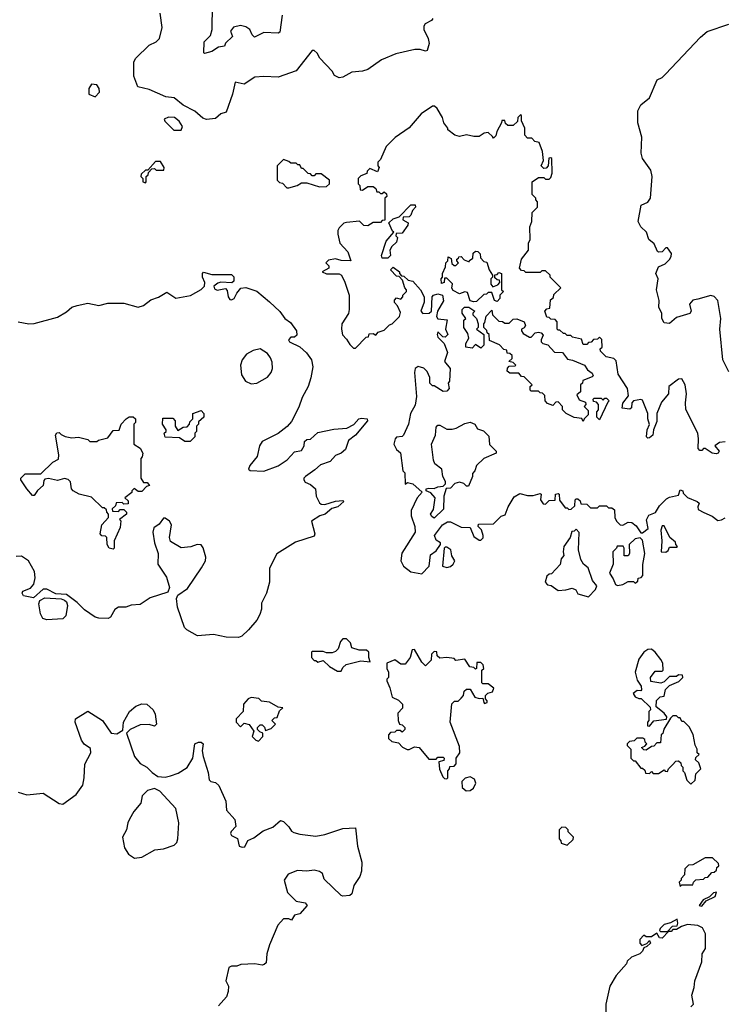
# Model space of a CAD drawing. Extents: x 2239805 to 2396427, y 665731 to 772158.
# Tile 315 of 326: x 2365014 to 2368935, y 730864 to 736349. Entities that reach past the tile are written whole.
import ezdxf

# ---------------------------------------------------------------- set-up
doc = ezdxf.new("R2010")
doc.units = 0

msp = doc.modelspace()

# ---------------------------------------------------------------- linework, layer by layer
at = {"layer": '0CON05XD'}
for points in [[(2366476.7, 736375), (2366465, 736280), (2366455, 736273.3), (2366375, 736277.5), (2366322.5, 736252.5), (2366310, 736265), (2366296.7, 736295), (2366275, 736310), (2366245, 736316.7), (2366205, 736307.5), (2366190, 736285), (2366200, 736255), (2366161.2, 736218.8), (2366155, 736202.5), (2366123, 736197), (2366085, 736172.5), (2366045, 736160), (2366040, 736165), (2366042.5, 736225), (2366078.3, 736261.7), (2366086.2, 736293.8), (2366089.5, 736429.5)], [(2367316, 736355), (2367310, 736345), (2367273.9, 736326.1), (2367266.2, 736313.8), (2367266.2, 736295), (2367290, 736245), (2367295.8, 736215.8), (2367285, 736177.5), (2367275, 736173.3), (2367247, 736183), (2367217, 736183), (2367110.7, 736159.3), (2367030, 736125), (2366955, 736072.5), (2366925, 736063.3), (2366865, 736057.5), (2366815, 736028.8), (2366795, 736026), (2366768.8, 736038.8), (2366755, 736062.5), (2366687.5, 736135), (2366673, 736163), (2366655, 736177.5), (2366645, 736176.7), (2366555, 736064.2), (2366455, 736028.1), (2366375, 736032.7), (2366325, 736028.2), (2366265, 735989.2), (2366215, 736001.2), (2366199.5, 735935), (2366165, 735834.2), (2366135, 735823.8), (2366105, 735798.8), (2366056.1, 735793.9), (2366035, 735800.8), (2365990.2, 735840.2), (2365925, 735872.1), (2365875, 735913.3), (2365828.8, 735918.8), (2365735, 735960.6), (2365672.5, 735975), (2365651.2, 736035), (2365650, 736115), (2365661.2, 736135), (2365735, 736208), (2365775, 736225.8), (2365792.9, 736245), (2365808.6, 736305), (2365797.5, 736385)], [(2368967, 734387), (2368932.5, 734455), (2368915.9, 734625.9), (2368921.4, 734685), (2368904.2, 734784.2), (2368885, 734806.7), (2368865, 734813.3), (2368793, 734793), (2368765, 734787.5), (2368747.5, 734765), (2368756.7, 734725), (2368748.3, 734711.7), (2368675, 734690), (2368635, 734657.5), (2368605, 734660), (2368593.3, 734685), (2368592.5, 734715), (2368576.2, 734745), (2368577.1, 734785), (2368562.5, 734845), (2368573.3, 734905), (2368558.8, 734935), (2368575, 734972.5), (2368610.7, 734989.3), (2368635, 735012.5), (2368645, 735030), (2368646.1, 735046.1), (2368625, 735077.5), (2368615, 735077.5), (2368593.9, 735056.1), (2368575, 735053.3), (2368568.3, 735058.3), (2368550.7, 735100.7), (2368520, 735125), (2368506.7, 735165), (2368476.7, 735195), (2368460, 735225), (2368477.5, 735315), (2368515, 735332.5), (2368528.8, 735355), (2368538.9, 735475), (2368530.7, 735510.7), (2368486, 735575), (2368477.1, 735605), (2368480.6, 735695), (2368458.9, 735775), (2368459.1, 735840.9), (2368475.8, 735875), (2368525, 735913.8), (2368567.5, 736015), (2368595, 736026.7), (2368614.1, 736045.9), (2368807.4, 736252.6), (2368845, 736282.7), (2368966.2, 736325)], [(2365435, 735920), (2365460, 735945), (2365457.5, 735965), (2365445, 735986.7), (2365415, 735990), (2365400, 735965), (2365400, 735935), (2365435, 735920)], [(2368945, 733998), (2368915, 733993.3), (2368887.5, 733975), (2368912.5, 733945), (2368907.5, 733935), (2368895, 733930), (2368873.3, 733933.3), (2368835, 733960), (2368825, 733960), (2368815, 733950), (2368805, 733950), (2368795, 733960), (2368797.5, 734015), (2368792.5, 734045), (2368726.9, 734176.9), (2368724.2, 734214.2), (2368730.8, 734265), (2368723.3, 734315), (2368705, 734347.5), (2368685, 734346.7), (2368631.4, 734305), (2368630, 734265), (2368591.3, 734218.7), (2368565.8, 734155), (2368565, 734110), (2368546.7, 734065), (2368542.5, 734035), (2368525, 734020), (2368515, 734017.5), (2368507.5, 734025), (2368511.2, 734065), (2368523.6, 734093.6), (2368514.3, 734125), (2368515.7, 734155.7), (2368485, 734230), (2368475, 734233.3), (2368434.1, 734225.9), (2368426.2, 734215), (2368423.3, 734186.7), (2368415, 734180), (2368372.5, 734185), (2368376.4, 734213.6), (2368406.4, 734253.6), (2368401.2, 734295), (2368348.8, 734375), (2368338.3, 734448.3), (2368325, 734462.5), (2368281.7, 734471.7), (2368251.7, 734501.7), (2368250, 734515), (2368260, 734525), (2368258.3, 734568.3), (2368245, 734580), (2368235, 734570), (2368211.7, 734568.3), (2368198.3, 734551.7), (2368185, 734550), (2368175, 734540), (2368155, 734540), (2368145, 734570), (2368095, 734580), (2368085, 734590), (2368065, 734590), (2368055, 734600), (2368045, 734600), (2368025, 734620), (2368015, 734620), (2368010, 734625), (2368010, 734665), (2367998.3, 734678.3), (2367975, 734680), (2367965, 734690), (2367951.7, 734691.7), (2367940, 734725), (2367951.7, 734738.3), (2367968.3, 734741.7), (2367971.7, 734788.3), (2367988.3, 734801.7), (2367991.7, 734818.3), (2368030, 734855), (2367970, 734915), (2367970, 734925), (2367945, 734950), (2367925, 734950), (2367915, 734940), (2367835, 734940), (2367825, 734950), (2367811.7, 734951.7), (2367800, 734965), (2367810, 735015), (2367850, 735065), (2367850, 735105), (2367860, 735125), (2367857.5, 735195), (2367867.5, 735225), (2367870, 735275), (2367900, 735305), (2367900, 735335), (2367890, 735345), (2367890, 735355), (2367870, 735375), (2367870, 735445), (2367905, 735470), (2367935, 735470), (2367945, 735460), (2367965, 735460), (2367975, 735470), (2367982.5, 735495), (2367980, 735575), (2367975, 735580), (2367963, 735577), (2367960, 735535), (2367948.3, 735521.7), (2367935, 735520), (2367920, 735535), (2367932.5, 735565), (2367927.5, 735615), (2367910, 735665), (2367885, 735670), (2367868.3, 735688.3), (2367845, 735690), (2367830, 735705), (2367830, 735745), (2367810, 735785), (2367810, 735815), (2367805, 735820), (2367790, 735805), (2367788.3, 735781.7), (2367765, 735760), (2367735, 735760), (2367721.7, 735771.7), (2367718.3, 735788.3), (2367701.7, 735788.3), (2367700, 735775), (2367673, 735727), (2367668.3, 735701.7), (2367655, 735690), (2367648.3, 735698.3), (2367625, 735720), (2367603, 735717), (2367575, 735697.5), (2367545, 735697.5), (2367505, 735707.5), (2367465, 735697.5), (2367440, 735705), (2367400, 735735), (2367400, 735745), (2367377.5, 735775), (2367370, 735805), (2367340, 735855), (2367326.7, 735866.7), (2367315, 735867.5), (2367252.5, 735825), (2367185, 735747.5), (2367107, 735693), (2367057, 735643), (2367025, 735570), (2367010, 735555), (2367010, 735535), (2367017.5, 735525), (2367008.3, 735501.7), (2366965, 735520), (2366950, 735505), (2366948.3, 735491.7), (2366915, 735480), (2366900, 735465), (2366900, 735435), (2366910, 735425), (2366911.7, 735401.7), (2366925, 735400), (2366955, 735420), (2366985, 735420), (2366998.3, 735408.3), (2367005, 735390), (2367015, 735390), (2367025, 735380), (2367035, 735380), (2367045, 735390), (2367058.3, 735378.3), (2367060, 735365), (2367050, 735355), (2367048.3, 735231.7), (2367035, 735230), (2367025, 735220), (2366985, 735220), (2366955, 735200), (2366931.7, 735201.7), (2366907.5, 735227.5), (2366835, 735220), (2366820, 735215), (2366795, 735190), (2366787.5, 735175), (2366787.5, 735155), (2366797.5, 735105), (2366842.5, 735055), (2366860, 735005), (2366805, 735006.7), (2366775, 735016.7), (2366735, 735010), (2366720, 734995), (2366737, 734977), (2366737.5, 734965), (2366700, 734945), (2366725, 734932.5), (2366795, 734932.5), (2366807.5, 734925), (2366826.4, 734886.4), (2366850, 734815), (2366850, 734735), (2366847, 734713), (2366810, 734655), (2366807.5, 734625), (2366813.3, 734593.3), (2366835, 734570), (2366855, 734540), (2366875, 734520), (2366885, 734520), (2366945, 734580), (2366958.3, 734581.7), (2366961.7, 734598.3), (2366985, 734600), (2366998.3, 734591.7), (2367011.7, 734608.3), (2367045, 734620), (2367075, 734650), (2367090, 734655), (2367130, 734695), (2367137, 734717), (2367120, 734755), (2367103, 734773), (2367103, 734787), (2367115, 734800), (2367138.3, 734791.7), (2367150, 734805), (2367150, 734815), (2367170, 734835), (2367170, 734845), (2367160, 734855), (2367148.3, 734898.3), (2367128.3, 734918.3), (2367115, 734920), (2367080, 734955), (2367095, 734970), (2367130, 734945), (2367130, 734935), (2367141.7, 734921.7), (2367155, 734920), (2367178.3, 734898.3), (2367205, 734892.5), (2367247.5, 734845), (2367267.5, 734805), (2367267.5, 734775), (2367250, 734725), (2367261.7, 734711.7), (2367296.4, 734713.6), (2367310, 734725), (2367312.5, 734805), (2367320, 734815), (2367345, 734822.5), (2367370, 734815), (2367377, 734783), (2367342.5, 734725), (2367337.5, 734695), (2367345, 734683.3), (2367397, 734677), (2367387.5, 734625), (2367400, 734595), (2367385, 734580), (2367371.7, 734581.7), (2367345, 734610), (2367340, 734595), (2367345, 734580), (2367380, 734545), (2367397.5, 734495), (2367382.5, 734445), (2367412.5, 734405), (2367410, 734335), (2367402.5, 734325), (2367407.5, 734295), (2367395, 734280), (2367375, 734277.5), (2367325, 734310), (2367315, 734310), (2367300, 734325), (2367300, 734355), (2367285, 734390), (2367267, 734407), (2367235, 734416.2), (2367218.8, 734405), (2367214.1, 734384.1), (2367225, 734250), (2367217.9, 734202.1), (2367192.9, 734155), (2367182, 734095), (2367152.5, 734035), (2367145, 734027.5), (2367115, 734022.5), (2367106.4, 734013.6), (2367100, 733985), (2367113.3, 733955), (2367136.4, 733936.4), (2367150, 733835), (2367160, 733825), (2367161.7, 733761.7), (2367175, 733770), (2367205, 733762.5), (2367257.5, 733717.5), (2367229.2, 733685), (2367196.7, 733615), (2367196.7, 733585), (2367216.7, 733525), (2367217.5, 733495), (2367143.3, 733376.7), (2367137.5, 733335), (2367152.5, 733305), (2367193.9, 733273.9), (2367255, 733262.5)], [(2365915, 735733.3), (2365922.5, 735755), (2365903.9, 735783.9), (2365877.5, 735805), (2365844, 735806), (2365820, 735795), (2365823.6, 735783.6), (2365873.9, 735733.9), (2365915, 735733.3)], [(2365715, 735440), (2365720, 735445), (2365720, 735475), (2365730, 735485), (2365731.7, 735498.3), (2365751.7, 735518.3), (2365765, 735520), (2365775, 735510), (2365818.3, 735511.7), (2365820, 735525), (2365798.3, 735558.3), (2365771.7, 735558.3), (2365728.3, 735511.7), (2365715, 735510), (2365691.7, 735488.3), (2365690, 735475), (2365700, 735465), (2365700, 735445), (2365715, 735440)], [(2366515, 735412.5), (2366560, 735425), (2366585, 735440), (2366615, 735440), (2366685, 735417.5), (2366725, 735420), (2366740, 735435), (2366740, 735455), (2366695, 735490), (2366665, 735490), (2366655, 735480), (2366645, 735480), (2366635, 735490), (2366621.7, 735491.7), (2366595, 735520), (2366585, 735520), (2366575, 735540), (2366565, 735540), (2366555, 735550), (2366525, 735550), (2366515, 735560), (2366485, 735570), (2366450, 735535), (2366450, 735455), (2366461.7, 735441.7), (2366478.3, 735438.3), (2366503, 735413), (2366515, 735412.5)], [(2367065, 735020), (2367035, 735020), (2367030, 735035), (2367057.5, 735115), (2367100, 735165), (2367091.7, 735171.7), (2367071.7, 735218.3), (2367095, 735240), (2367128.3, 735251.7), (2367195, 735317.5), (2367218.3, 735318.3), (2367220, 735305), (2367203, 735287), (2367195, 735260), (2367185, 735250), (2367151.7, 735248.3), (2367150, 735235), (2367178.3, 735218.3), (2367177.5, 735205), (2367145, 735160), (2367111.7, 735158.3), (2367110, 735145), (2367120, 735135), (2367115, 735110), (2367087.5, 735085), (2367077.5, 735065), (2367080, 735035), (2367065, 735020)], [(2367545, 734776.7), (2367525, 734782.5), (2367510, 734830), (2367495, 734832.5), (2367465, 734822.5), (2367430, 734840), (2367423.3, 734853.3), (2367426.7, 734876.7), (2367395, 734910), (2367381.7, 734908.3), (2367380, 734885), (2367365, 734880), (2367362.5, 734905), (2367370, 734915), (2367370, 734935), (2367387, 734973), (2367390, 734995), (2367400, 735005), (2367401.7, 735028.3), (2367418.3, 735018.3), (2367421.7, 734991.7), (2367435, 734980), (2367445, 734980), (2367460, 734995), (2367450, 735005), (2367450, 735015), (2367460, 735020), (2367461.7, 735028.3), (2367475, 735030), (2367491.7, 735011.7), (2367520, 735000), (2367521.7, 735008.3), (2367540, 735020), (2367541.7, 735048.3), (2367555, 735060), (2367568.3, 735058.3), (2367580, 735045), (2367581.7, 735021.7), (2367601.7, 735001.7), (2367618.3, 734998.3), (2367630, 734955), (2367650, 734925), (2367650, 734915), (2367640, 734905), (2367640, 734875), (2367651.7, 734861.7), (2367678.3, 734871.7), (2367690, 734885), (2367688.3, 734898.3), (2367675, 734900), (2367661.7, 734911.7), (2367661.7, 734928.3), (2367675, 734930), (2367685, 734940), (2367700, 734935), (2367700, 734845), (2367710, 734835), (2367690, 734815), (2367690, 734795), (2367675, 734780), (2367660, 734785), (2367645, 734830), (2367625, 734830), (2367615, 734820), (2367601.7, 734818.3), (2367560, 734780), (2367545, 734776.7)], [(2365005, 734665.7), (2365064.5, 734654.5), (2365095, 734656.7), (2365225, 734691.5), (2365275, 734721.1), (2365305, 734746.7), (2365335, 734757.8), (2365395, 734770), (2365455, 734756), (2365505, 734770), (2365595, 734770), (2365675, 734747.5), (2365705, 734756.7), (2365745, 734789.2), (2365787.5, 734802.5), (2365835, 734831.2), (2365885, 734798.6), (2365966.5, 734813.5), (2366025, 734846), (2366043.8, 734865), (2366046.7, 734885), (2366032.5, 734915), (2366032.5, 734935), (2366038.3, 734941.7), (2366085, 734928.8), (2366195, 734930), (2366207, 734917), (2366208.3, 734891.7), (2366196.7, 734883.3), (2366135, 734886.7), (2366118.3, 734881.7), (2366096.7, 734865), (2366099.5, 734849.5), (2366115, 734843.1), (2366162, 734852), (2366170.8, 734840.8), (2366176, 734805), (2366185, 734791.2), (2366195, 734788.8), (2366210, 734795), (2366223.9, 734826.1), (2366247, 734853), (2366275, 734856.7), (2366335, 734836.7), (2366407, 734777), (2366463.9, 734723.9), (2366492.5, 734685), (2366522.7, 734662.7), (2366556.7, 734615), (2366558.3, 734591.7), (2366545, 734580), (2366525, 734580), (2366512.5, 734565), (2366517.5, 734555), (2366576.4, 734526.4), (2366612.7, 734492.7), (2366640, 734455), (2366648, 734415), (2366636, 734354), (2366621.2, 734305), (2366588, 734245), (2366569.1, 734190.9), (2366528.6, 734111.4), (2366505, 734082.5), (2366455.5, 734044.5), (2366365, 734000), (2366350.5, 733975), (2366337.5, 733915), (2366296.7, 733865), (2366290, 733845), (2366298.3, 733838.3), (2366375, 733834.3), (2366455, 733864.3), (2366505, 733897.5), (2366545, 733942), (2366585, 733950), (2366600, 733975), (2366601.7, 733998.3), (2366615, 734010), (2366635, 734012.5), (2366675, 734050), (2366765, 734068), (2366837.3, 734072.7), (2366875.7, 734094.3), (2366903.8, 734125), (2366919.2, 734129.2), (2366950, 734125), (2366952.5, 734115), (2366885, 734033.8), (2366846.7, 734005), (2366830, 733955), (2366806.7, 733935), (2366775, 733920.8), (2366745, 733888.6), (2366690.7, 733869.3), (2366658.3, 733841.7), (2366607.5, 733805), (2366597.5, 733795), (2366597.5, 733785), (2366605, 733773.3), (2366635, 733760), (2366662.5, 733735), (2366666.7, 733695), (2366685, 733657.5), (2366695, 733650), (2366715, 733648.8), (2366775, 733667.5), (2366815, 733670), (2366820, 733665), (2366787.5, 733635), (2366753.9, 733626.1), (2366716.7, 733595), (2366687.5, 733585), (2366640, 733555), (2366658.8, 733485), (2366655, 733472.5), (2366552.3, 733437.7), (2366447.4, 733372.6), (2366406.6, 733293.4), (2366405.6, 733215), (2366390, 733155), (2366361.7, 733098.3), (2366361.9, 733065), (2366353.1, 733035), (2366335, 733004), (2366289.2, 732950.8), (2366252.5, 732915), (2366233.6, 732906.4), (2366165, 732909.4), (2366095, 732924.2), (2366005, 732915.8), (2365945, 732950), (2365933.4, 732963.4), (2365893.1, 733076.9), (2365887.5, 733125), (2365896.4, 733143.6), (2365949.8, 733180.2), (2366027.5, 733295), (2366050, 733335), (2366051.4, 733355), (2366037.6, 733407.6), (2366025, 733424), (2366003.9, 733426.1), (2365968.3, 733411.7), (2365915, 733406.7), (2365855, 733442.5), (2365848.8, 733465), (2365861.2, 733535), (2365850, 733555), (2365825, 733571.2), (2365815, 733571.2), (2365790.9, 733539.1), (2365762.4, 733517.6), (2365755.8, 733495), (2365766, 733435), (2365786, 733375), (2365783.3, 733315), (2365832.9, 733242.9), (2365848.8, 733185), (2365839.7, 733160.3), (2365742.2, 733127.8), (2365685, 733091.9), (2365635, 733086.7), (2365605, 733076), (2365564.1, 733075.9), (2365545, 733063.3), (2365520, 733020), (2365507, 733013), (2365455, 733014.4), (2365435, 733021.4), (2365375, 733061.4), (2365335, 733101.4), (2365275, 733146), (2365215, 733150), (2365165, 733177.1), (2365144.3, 733175.7), (2365091.7, 733128.3), (2365035, 733140), (2365027.5, 733155), (2365032.5, 733165), (2365075, 733181.2), (2365094, 733205), (2365101.2, 733238.8), (2365097.5, 733275), (2365063.9, 733333.9), (2365025, 733360), (2364995, 733358.8)], [(2367585, 734520), (2367555, 734540), (2367535, 734520), (2367500, 734525), (2367500, 734545), (2367517.5, 734575), (2367511.7, 734601.7), (2367490, 734635), (2367490, 734675), (2367500, 734685), (2367480, 734715), (2367480, 734735), (2367493, 734747), (2367517, 734747), (2367550, 734725), (2367540, 734715), (2367540, 734705), (2367560, 734685), (2367570, 734655), (2367570, 734635), (2367560, 734625), (2367600, 734595), (2367600, 734535), (2367585, 734520)], [(2368155, 734110), (2368147, 734127), (2368105, 734132.5), (2368060, 734155), (2368040, 734175), (2368040, 734195), (2368015, 734220), (2368001.7, 734218.3), (2367985, 734200), (2367955, 734210), (2367942.5, 734225), (2367940, 734255), (2367928.3, 734268.3), (2367915, 734270), (2367905, 734280), (2367865, 734280), (2367860, 734285), (2367860, 734305), (2367870, 734315), (2367825, 734360), (2367811.7, 734361.7), (2367795, 734380), (2367745, 734380), (2367731.7, 734391.7), (2367733, 734407), (2367741.7, 734418.3), (2367775, 734420), (2367780, 734425), (2367765, 734440), (2367740, 734445), (2367758.3, 734461.7), (2367758.3, 734478.3), (2367745, 734490), (2367731.7, 734491.7), (2367728.3, 734508.3), (2367711.7, 734511.7), (2367688.3, 734538.3), (2367631.7, 734561.7), (2367630, 734595), (2367620, 734605), (2367618.3, 734618.3), (2367600, 734635), (2367600, 734655), (2367607, 734663), (2367613, 734697), (2367645, 734730), (2367650, 734705), (2367685, 734670), (2367705, 734667.5), (2367718.3, 734658.3), (2367741.7, 734658.3), (2367765, 734680), (2367785, 734682.5), (2367825, 734666.7), (2367833.3, 734645), (2367825, 734632.5), (2367810, 734625), (2367810, 734615), (2367820.7, 734600.7), (2367855, 734580), (2367865, 734580), (2367886.1, 734603.9), (2367905, 734608.8), (2367920, 734605), (2367931.7, 734591.7), (2367920, 734565), (2367920, 734555), (2367930, 734545), (2367958.3, 734538.3), (2367995, 734497.5), (2368040, 734495), (2368067.5, 734457.5), (2368095, 734452.5), (2368162.5, 734425), (2368178.3, 734398.3), (2368205, 734380), (2368210, 734365), (2368205, 734360), (2368151.7, 734338.3), (2368150, 734325), (2368140, 734315), (2368140, 734275), (2368120, 734260), (2368131.7, 734231.7), (2368168.3, 734218.3), (2368170, 734205), (2368160, 734195), (2368181.7, 734171.7), (2368181.7, 734148.3), (2368160, 734125), (2368155, 734110)], [(2366305, 734320.8), (2366335, 734323.3), (2366395, 734357.1), (2366416.7, 734383.3), (2366423.6, 734405), (2366421.3, 734441.3), (2366412.9, 734465), (2366395, 734489.2), (2366355, 734515.6), (2366315, 734507.1), (2366278.8, 734485), (2366254.2, 734455), (2366244, 734425), (2366250, 734370), (2366273.3, 734335), (2366305, 734320.8)], [(2368245, 734120), (2368230, 734135), (2368230, 734165), (2368240, 734175), (2368240, 734205), (2368228.3, 734218.3), (2368211.7, 734221.7), (2368210, 734235), (2368215, 734240), (2368255, 734240), (2368265, 734230), (2368275, 734240), (2368285, 734240), (2368300, 734225), (2368291.7, 734218.3), (2368245, 734120)], [(2365965, 734000), (2365935, 734000), (2365905, 734020), (2365825, 734022.5), (2365820, 734045), (2365830, 734055), (2365830, 734065), (2365810, 734095), (2365811.7, 734128.3), (2365868.3, 734128.3), (2365880, 734115), (2365880, 734085), (2365895, 734060), (2365925, 734080), (2365948.3, 734081.7), (2365960, 734095), (2365961.7, 734108.3), (2365980, 734125), (2365980, 734155), (2366025, 734172.5), (2366040, 734155), (2366040, 734135), (2366011.7, 734108.3), (2366010, 734095), (2366000, 734085), (2366000, 734055), (2365990, 734045), (2365990, 734025), (2365965, 734000)], [(2365535, 733400), (2365512.5, 733405), (2365502.5, 733425), (2365500, 733465), (2365491.7, 733471.7), (2365473, 733473), (2365462.5, 733485), (2365472.5, 733535), (2365510, 733575), (2365510, 733595), (2365500, 733605), (2365498.3, 733618.3), (2365485, 733630), (2365475, 733630), (2365415, 733690), (2365345, 733706.7), (2365312.5, 733725), (2365303.3, 733735), (2365297.5, 733775), (2365285, 733787.5), (2365265, 733793.3), (2365225, 733781.2), (2365175, 733793.3), (2365155, 733790), (2365148.3, 733781.7), (2365145, 733753.3), (2365114.1, 733725.9), (2365095, 733697.5), (2365085, 733697.5), (2365053.3, 733735), (2365020, 733785), (2365020, 733795), (2365045, 733820), (2365131.7, 733818.3), (2365200, 733885), (2365230, 733900), (2365232.5, 733925), (2365213.3, 734035), (2365221.7, 734048.3), (2365235, 734050), (2365245, 734037.5), (2365267, 734027), (2365305, 734020), (2365343, 734023), (2365395, 734010), (2365405, 734000), (2365445, 734000), (2365453, 734007), (2365505, 734020), (2365535, 734060), (2365568.3, 734061.7), (2365580, 734095), (2365607.5, 734125), (2365625, 734136.2), (2365647, 734137), (2365660, 734125), (2365660, 734105), (2365650, 734095), (2365650, 733985), (2365685, 733962.5), (2365700, 733935), (2365697, 733913), (2365690, 733905), (2365690, 733795), (2365705, 733770), (2365725, 733770), (2365737.5, 733755), (2365721.7, 733748.3), (2365695, 733720), (2365675, 733720), (2365651.7, 733738.3), (2365640, 733725), (2365640, 733715), (2365600, 733685), (2365618.3, 733668.3), (2365618.3, 733651.7), (2365595, 733650), (2365585, 733660), (2365551.7, 733658.3), (2365548.3, 733641.7), (2365530, 733625), (2365531.7, 733611.7), (2365565, 733610), (2365575, 733620), (2365595, 733620), (2365610, 733605), (2365610, 733595), (2365570, 733565), (2365577.5, 733557.5), (2365575, 733520), (2365540, 733445), (2365540, 733405), (2365535, 733400)], [(2367325, 733572.5), (2367310.7, 733580.7), (2367303.3, 733595), (2367320, 733620), (2367330, 733685), (2367305, 733713.3), (2367280, 733725), (2367280, 733735), (2367295, 733740), (2367325, 733737.5), (2367345, 733747.5), (2367375, 733750), (2367387.5, 733762.5), (2367387, 733777), (2367372.5, 733805), (2367367.5, 733845), (2367327.5, 733875), (2367320, 733895), (2367309.2, 733985), (2367331.2, 734035), (2367335, 734080), (2367345, 734090), (2367355, 734090), (2367395, 734067.5), (2367425, 734067.5), (2367447, 734073), (2367495, 734100), (2367525, 734107.5), (2367550, 734095), (2367565, 734070), (2367598.3, 734058.3), (2367628.3, 734028.3), (2367633, 733983), (2367670, 733945), (2367670, 733935), (2367600, 733905), (2367560, 733865), (2367550, 733835), (2367538.3, 733821.7), (2367537.5, 733805), (2367515, 733750), (2367505, 733750), (2367490, 733765), (2367465, 733772.5), (2367440, 733765), (2367415, 733740), (2367391.7, 733738.3), (2367377.5, 733695), (2367377, 733623), (2367325, 733572.5)], [(2367255, 733262.5), (2367296.7, 733305), (2367303, 733367), (2367335, 733390), (2367360, 733425), (2367360, 733435), (2367335, 733450), (2367326.7, 733475), (2367370, 733535), (2367398.3, 733551.7), (2367415, 733552.5), (2367475, 733522.5), (2367525, 733520), (2367545, 733470), (2367575, 733450), (2367585, 733450), (2367597, 733463), (2367597.5, 733475), (2367587, 733507), (2367570, 733525), (2367571.7, 733538.3), (2367655, 733540), (2367697, 733583), (2367719.3, 733590.7), (2367736.2, 733635), (2367769.3, 733690.7), (2367800.7, 733709.3), (2367845, 733697.5), (2367875, 733697.5), (2367915, 733710), (2367920, 733705), (2367917.5, 733675), (2367923.3, 733663.3), (2367931.7, 733651.7), (2367945, 733650), (2367965, 733670), (2367998.3, 733671.7), (2368000, 733705), (2368015, 733710), (2368020, 733705), (2368021.7, 733671.7), (2368055, 733630), (2368065, 733630), (2368075, 733620), (2368088.3, 733621.7), (2368108.3, 733641.7), (2368110, 733675), (2368115, 733680), (2368125, 733680), (2368138.3, 733668.3), (2368141.7, 733651.7), (2368175, 733650), (2368195, 733630), (2368235, 733630), (2368245, 733640), (2368285, 733640), (2368295, 733630), (2368315, 733630), (2368328.3, 733618.3), (2368330, 733575), (2368340, 733555), (2368360, 733535), (2368375, 733532.5), (2368405, 733550), (2368425, 733547.5), (2368449.3, 733529.3), (2368475, 733490), (2368485, 733490), (2368517.5, 733515), (2368507.7, 733562.3), (2368520.5, 733589.5), (2368556.7, 733603.3), (2368579.7, 733640.3), (2368619.3, 733680.7), (2368635, 733690), (2368685, 733700), (2368695, 733730), (2368710, 733725), (2368711.7, 733711.7), (2368736.4, 733686.4), (2368790, 733665), (2368800, 733655), (2368792.5, 733635), (2368795, 733620), (2368826.4, 733603.6), (2368872.9, 733582.9), (2368905, 733560), (2368925, 733562.5), (2368946.4, 733573.6)], [(2368185, 733133.3), (2368223.8, 733175), (2368230, 733195), (2368206.2, 733225), (2368182, 733295), (2368156.7, 733316.7), (2368141.3, 733341.3), (2368128.8, 733395), (2368131.7, 733491.7), (2368115, 733510), (2368105, 733500), (2368091.7, 733498.3), (2368082.5, 733465), (2368046.7, 733415), (2368042.5, 733385), (2368047.5, 733365), (2368032.5, 733345), (2368026.1, 733313.9), (2367978.3, 733261.7), (2367965, 733260), (2367951.7, 733248.3), (2367942.5, 733215), (2367955, 733200), (2367976.1, 733196.1), (2368015, 733168.8), (2368057.7, 733172.3), (2368093, 733183), (2368113, 733173), (2368125, 733150), (2368185, 733133.3)], [(2368615, 733382.5), (2368628.3, 733391.7), (2368635, 733410), (2368675, 733410), (2368680, 733415), (2368670, 733425), (2368668.3, 733438.3), (2368637.5, 733465), (2368605, 733530), (2368595, 733530), (2368587.5, 733505), (2368593.3, 733445), (2368590, 733385), (2368615, 733382.5)], [(2368345, 733197.5), (2368375, 733202.5), (2368405, 733220), (2368435, 733220), (2368445, 733210), (2368458.3, 733221.7), (2368461.7, 733238.3), (2368478.3, 733241.7), (2368486.4, 733253.6), (2368486.4, 733313.6), (2368498, 733375), (2368485, 733450), (2368471.7, 733461.7), (2368445, 733457.5), (2368410, 733425), (2368412.5, 733375), (2368405, 733362.5), (2368383, 733363), (2368382.5, 733405), (2368377, 733417), (2368343, 733417), (2368340, 733405), (2368320, 733385), (2368320.8, 733315), (2368301.2, 733265), (2368322, 733235), (2368335, 733202.5), (2368345, 733197.5)], [(2367395, 733297.5), (2367415, 733302.5), (2367430, 733315), (2367440, 733335), (2367423, 733363), (2367417.5, 733395), (2367395, 733410), (2367385, 733410), (2367380, 733405), (2367370, 733305), (2367395, 733297.5)], [(2365166.1, 733006.1), (2365143.2, 733013.2), (2365129.7, 733039.7), (2365121.2, 733095), (2365125.8, 733114.2), (2365155, 733127.5), (2365245, 733122.9), (2365265, 733116), (2365275.4, 733105.4), (2365280.4, 733085), (2365271.8, 733028.2), (2365255, 733012), (2365166.1, 733006.1)], [(2366805, 732720), (2366815, 732740), (2366833, 732757), (2366915, 732777.5), (2366968.3, 732771.7), (2366960, 732795), (2366960, 732825), (2366947.5, 732837.5), (2366907, 732837), (2366865, 732850), (2366858.3, 732878.3), (2366835, 732900), (2366815, 732900), (2366802.5, 732885), (2366790, 732845), (2366775, 732830), (2366755, 732822.5), (2366725, 732822.5), (2366705, 732830), (2366645, 732830), (2366640, 732825), (2366640, 732795), (2366655, 732780), (2366665, 732780), (2366675, 732770), (2366705, 732780), (2366740, 732745), (2366785, 732720), (2366805, 732720)], [(2367395, 732120), (2367400, 732125), (2367400, 732165), (2367410, 732175), (2367411.7, 732188.3), (2367435, 732190), (2367447, 732203), (2367447.5, 732235), (2367466.7, 732265), (2367465, 732300), (2367412.5, 732435), (2367423, 732537), (2367438.3, 732551.7), (2367457, 732553), (2367475, 732570), (2367487.5, 732585), (2367491.7, 732608.3), (2367505, 732620), (2367525, 732620), (2367550, 732575), (2367575, 732567.5), (2367595, 732570), (2367600, 732545), (2367605, 732540), (2367620, 732545), (2367620, 732555), (2367610, 732565), (2367610, 732585), (2367623, 732597), (2367650, 732605), (2367657.5, 732625), (2367625, 732650), (2367595, 732650), (2367590, 732655), (2367590, 732725), (2367600, 732735), (2367597.5, 732755), (2367585, 732767.5), (2367561.7, 732768.3), (2367560, 732735), (2367555, 732730), (2367545, 732740), (2367523.6, 732743.6), (2367495, 732787.5), (2367445, 732780), (2367435, 732790), (2367395, 732796.7), (2367355, 732792.5), (2367340, 732805), (2367338.3, 732828.3), (2367325, 732830), (2367310, 732815), (2367308.3, 732781.7), (2367275, 732750), (2367255, 732770), (2367215, 732840), (2367201.7, 732838.3), (2367190, 732795), (2367161.7, 732758.3), (2367138.3, 732758.3), (2367105, 732782.5), (2367060, 732765), (2367060, 732735), (2367070, 732715), (2367070, 732685), (2367060, 732675), (2367060, 732665), (2367077, 732627), (2367090, 732575), (2367125, 732557.5), (2367147.5, 732535), (2367147, 732513), (2367122.5, 732485), (2367123.3, 732445), (2367130, 732425), (2367145, 732420), (2367160, 732405), (2367160, 732395), (2367145, 732380), (2367135, 732390), (2367115, 732390), (2367105, 732380), (2367081.7, 732378.3), (2367070, 732365), (2367070, 732345), (2367088.3, 732328.3), (2367125, 732320), (2367147, 732297), (2367173.6, 732283.6), (2367185, 732282.5), (2367215, 732297.5), (2367240, 732295), (2367295, 732230), (2367335, 732230), (2367345, 732240), (2367375, 732240), (2367380, 732235), (2367378.3, 732221.7), (2367350, 732215), (2367353, 732173), (2367371.7, 732131.7), (2367381.7, 732121.7), (2367395, 732120)], [(2368525, 732412.5), (2368547.5, 732442.5), (2368618.3, 732451.7), (2368620, 732465), (2368606.4, 732486.4), (2368561.7, 732521.7), (2368563, 732557), (2368583, 732577), (2368605, 732580), (2368613, 732617), (2368635, 732640), (2368688.3, 732661.7), (2368710, 732685), (2368708.3, 732698.3), (2368685, 732700), (2368675, 732690), (2368635, 732690), (2368605, 732660), (2368587, 732653), (2368531.7, 732661.7), (2368530, 732685), (2368555, 732720), (2368595, 732720), (2368600, 732725), (2368597.5, 732765), (2368587.5, 732785), (2368556.4, 732826.4), (2368535, 732842.5), (2368515, 732840), (2368493.3, 732825), (2368464.2, 732785.8), (2368444, 732715), (2368455, 732670), (2368477, 732637), (2368480, 732615), (2368475, 732610), (2368455, 732612.5), (2368432.5, 732595), (2368445, 732577.5), (2368465, 732567.5), (2368478.3, 732568.3), (2368528.3, 732518.3), (2368530, 732505), (2368520, 732495), (2368520, 732445), (2368512.5, 732435), (2368512.5, 732415), (2368525, 732412.5)], [(2365006.1, 732046.1), (2365055, 732031.2), (2365145, 732040), (2365235, 731982), (2365255, 731978), (2365328.3, 732031.7), (2365365.7, 732084.3), (2365374.2, 732125), (2365377.7, 732202.3), (2365411.2, 732265), (2365408.3, 732288.3), (2365373, 732313), (2365358, 732335), (2365324.2, 732435), (2365326.2, 732455), (2365395, 732496.2), (2365476.7, 732445), (2365523.6, 732373.6), (2365555, 732370), (2365588.3, 732391.7), (2365593.3, 732435), (2365626, 732495), (2365661.2, 732525), (2365695, 732538.6), (2365722.5, 732535), (2365757.5, 732505), (2365769.3, 732479.3), (2365777.5, 732425), (2365765, 732412.5), (2365735, 732422.5), (2365685, 732420), (2365630, 732395), (2365610, 732375), (2365653.3, 732245), (2365686.1, 732206.1), (2365722.5, 732185), (2365752.5, 732155), (2365785, 732133.3), (2365825, 732130), (2365855, 732136.2), (2365897.9, 732152.1), (2365947.6, 732182.4), (2365978.8, 732235), (2365991.2, 732315), (2366010, 732325), (2366025, 732323.3), (2366036.2, 732315), (2366031.2, 732275), (2366036.4, 732243.6), (2366064, 732155), (2366070, 732115), (2366080, 732105), (2366105, 732099.2), (2366123.6, 732083.6), (2366162.9, 731995), (2366166, 731946), (2366213.6, 731893.6), (2366218.8, 731855), (2366192.7, 731827.3), (2366190, 731815), (2366195, 731804.2), (2366227.5, 731787.5), (2366237.5, 731745), (2366255, 731738.5), (2366268.8, 731741.2), (2366285, 731776.7), (2366318.3, 731791.7), (2366370.3, 731829.7), (2366425, 731851.2), (2366467, 731887), (2366485, 731882.5), (2366515, 731852.5), (2366528.3, 731828.3), (2366541.7, 731821.7), (2366575, 731811.9), (2366665, 731800.5), (2366715, 731809.5), (2366815, 731843.3), (2366886.1, 731846.1), (2366896.2, 731745), (2366920.6, 731655), (2366920, 731605), (2366909.2, 731575), (2366876.7, 731525), (2366865, 731480), (2366855, 731470), (2366815, 731466.7), (2366805, 731470), (2366710.6, 731560.6), (2366702, 731592), (2366685, 731604.5), (2366655, 731610.9), (2366615, 731605.5), (2366561.7, 731608.3), (2366510.3, 731589.7), (2366488.8, 731555), (2366507.3, 731487.3), (2366555, 731437.5), (2366605, 731430), (2366616.7, 731415), (2366575, 731367.5), (2366545, 731360), (2366528.3, 731331.7), (2366515, 731340), (2366485, 731340), (2366452.5, 731305), (2366406, 731195), (2366391.2, 731145), (2366388.8, 731095), (2366377.5, 731085), (2366365, 731082), (2366325, 731090), (2366246.1, 731086.1), (2366225, 731076.7), (2366195, 731076.2), (2366180.3, 731069.7), (2366163.3, 730995), (2366177.5, 730965), (2366176.7, 730935), (2366166.7, 730905), (2366122.5, 730855)], [(2366345, 732330), (2366370, 732355), (2366370, 732375), (2366351.7, 732381.7), (2366340, 732395), (2366340, 732405), (2366355, 732420), (2366365, 732420), (2366378.3, 732408.3), (2366385, 732390), (2366415, 732400), (2366440, 732425), (2366420, 732445), (2366435, 732460), (2366448.3, 732461.7), (2366461.7, 732498.3), (2366480, 732515), (2366455, 732520), (2366407, 732547), (2366362.5, 732552.5), (2366347, 732567), (2366305, 732572.5), (2366287.5, 732565), (2366262.5, 732535), (2366260, 732495), (2366220, 732455), (2366220, 732435), (2366245, 732410), (2366265, 732430), (2366293, 732423), (2366320, 732385), (2366310, 732355), (2366330, 732335), (2366345, 732330)], [(2368755, 732090), (2368778.3, 732111.7), (2368783, 732147), (2368810, 732175), (2368798.3, 732208.3), (2368780, 732225), (2368781.7, 732238.3), (2368800, 732255), (2368790, 732265), (2368790, 732285), (2368778.3, 732308.3), (2368767, 732367), (2368745, 732410), (2368715, 732440), (2368705, 732440), (2368695, 732460), (2368685, 732460), (2368675, 732470), (2368655, 732470), (2368641.7, 732458.3), (2368603.9, 732396.1), (2368598.3, 732371.7), (2368590, 732365), (2368585, 732320), (2368565, 732320), (2368548.3, 732301.7), (2368535, 732300), (2368505, 732280), (2368491.7, 732281.7), (2368480, 732295), (2368498.3, 732301.7), (2368510, 732315), (2368500, 732325), (2368498.3, 732338.3), (2368487, 732347), (2368453, 732347), (2368438.3, 732331.7), (2368413, 732327), (2368400, 732315), (2368400, 732305), (2368420, 732285), (2368420, 732235), (2368435, 732220), (2368445, 732220), (2368475, 732180), (2368485, 732180), (2368498.3, 732168.3), (2368501.7, 732151.7), (2368525, 732150), (2368535, 732160), (2368545, 732150), (2368575, 732150), (2368605, 732170), (2368611.7, 732161.7), (2368625, 732160), (2368630, 732175), (2368651.7, 732198.3), (2368671.7, 732218.3), (2368685, 732220), (2368698.3, 732208.3), (2368700, 732195), (2368710, 732185), (2368710, 732165), (2368720, 732155), (2368731.7, 732111.7), (2368755, 732090)], [(2367502.3, 732052.3), (2367525, 732054), (2367542.4, 732067.6), (2367555.5, 732095), (2367548.8, 732118.8), (2367525, 732131.2), (2367496.8, 732123.2), (2367477.5, 732105), (2367480.7, 732070.7), (2367502.3, 732052.3)], [(2365655, 731678.8), (2365695, 731684), (2365767.5, 731725), (2365815, 731729.4), (2365875, 731750), (2365889.4, 731765), (2365896.5, 731785), (2365901.4, 731875), (2365885.3, 731955.3), (2365795, 732051.2), (2365766.1, 732066.1), (2365727.5, 732055), (2365696.7, 732025), (2365690, 731985), (2365651.2, 731938.8), (2365626.2, 731895), (2365616.2, 731875), (2365610, 731835), (2365588, 731795), (2365598.8, 731735), (2365620.3, 731700.3), (2365655, 731678.8)], [(2368065, 731750), (2368098.3, 731781.7), (2368100, 731795), (2368070, 731825), (2368070, 731835), (2368058.3, 731848.3), (2368035, 731850), (2368020, 731835), (2368020, 731785), (2368030, 731775), (2368031.7, 731761.7), (2368065, 731750)], [(2368695, 731520), (2368705, 731530), (2368765, 731530), (2368770, 731545), (2368783, 731557), (2368825, 731560), (2368835, 731570), (2368848.3, 731571.7), (2368871.7, 731598.3), (2368885, 731600), (2368898.3, 731611.7), (2368900, 731625), (2368910, 731635), (2368908.3, 731648.3), (2368875, 731680), (2368835, 731680), (2368765, 731640), (2368741.7, 731638.3), (2368721.7, 731618.3), (2368720, 731585), (2368700, 731565), (2368700, 731555), (2368690, 731545), (2368695, 731520)], [(2368815, 731410), (2368840, 731440), (2368890, 731465), (2368898.3, 731488.3), (2368880, 731485), (2368858.3, 731461.7), (2368822.5, 731445), (2368800, 731415), (2368815, 731410)], [(2368625, 731270), (2368651.7, 731298.3), (2368678.3, 731301.7), (2368682.5, 731315), (2368677.5, 731337.5), (2368641.7, 731318.3), (2368605, 731307.5), (2368583.6, 731286.4), (2368580, 731275), (2368585, 731270), (2368625, 731270)], [(2368755, 730850), (2368770, 730865), (2368760, 730915), (2368773, 730957), (2368776.7, 730995), (2368815, 731100), (2368816.7, 731145), (2368836.7, 731175), (2368836.4, 731256.4), (2368819.3, 731289.3), (2368793, 731303), (2368735, 731307.5), (2368702.5, 731297.5), (2368675, 731280), (2368655, 731280), (2368645, 731270), (2368630, 731270), (2368595, 731232.5), (2368580, 731235), (2368565, 731260), (2368535, 731240), (2368505, 731240), (2368491.7, 731248.3), (2368470, 731225), (2368470, 731205), (2368481.7, 731191.7), (2368508.3, 731201.7), (2368525, 731220), (2368530, 731205), (2368510, 731185), (2368491.7, 731178.3), (2368485, 731160), (2368470, 731145), (2368423, 731127), (2368400, 731105), (2368395, 731090), (2368337.5, 731025), (2368302.5, 730965), (2368280, 730865), (2368283, 730753)]]:
    msp.add_lwpolyline(points, dxfattribs=at)

doc.saveas('drawing.dxf')
